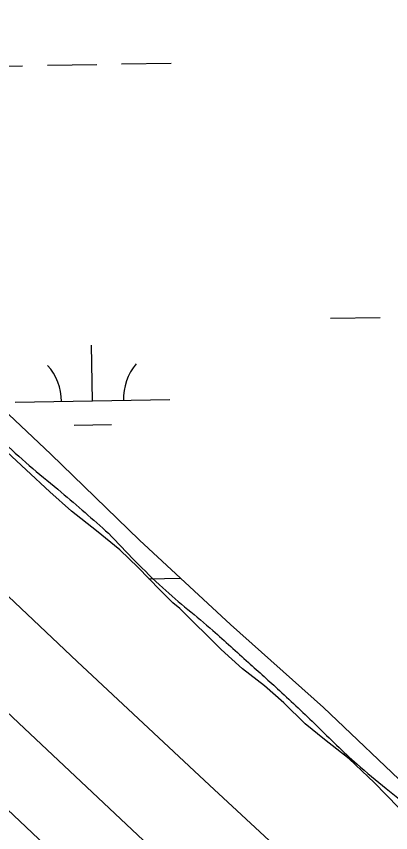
# Model space of a CAD drawing. Extents: x 3892998 to 3931244, y 278583 to 304547.
# Drawn here: x 3917313 to 3917555, y 286380 to 286907 of the extents above; entities that cross this region are included whole.
import ezdxf

# ---------------------------------------------------------------- set-up
doc = ezdxf.new("R2010")
doc.units = 0
for name, color, linetype in [('V-RIVR-EDGE', 7, 'Continuous'), ('V-RRAP-FSHR', 7, 'Continuous'), ('V-TOPO-DPTH', 7, 'Continuous'), ('V-TOPO-MINR', 7, 'Continuous'), ('V-WETL-SWMP', 7, 'Continuous')]:
    doc.layers.add(name, color=color, linetype=linetype)

msp = doc.modelspace()

# ---------------------------------------------------------------- linework, layer by layer
at = {"layer": 'V-RIVR-EDGE'}
for points in [[(3915002.1252754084, 289021.3850853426), (3915020.873631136, 289001.4968850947), (3915041.3547418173, 288978.47147798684), (3915052.8076230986, 288964.51905938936), (3915058.3445200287, 288951.27747426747), (3915062.1701808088, 288949.8756046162), (3915071.5533965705, 288943.58655810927), (3915080.921118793, 288931.0317054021), (3915090.282815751, 288916.0401502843), (3915106.950316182, 288899.29001764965), (3915129.525193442, 288878.3480480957), (3915150.004582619, 288854.62644029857), (3915167.014158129, 288835.4387445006), (3915186.7973466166, 288811.71885820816), (3915202.761760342, 288792.1856443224), (3915223.584946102, 288766.72267405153), (3915253.442386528, 288734.62341768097), (3915287.1203232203, 288699.0336895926), (3915305.1767820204, 288680.88771257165), (3915325.9939425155, 288652.9880398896), (3915344.046958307, 288633.4496614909), (3915370.4242560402, 288601.7071129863), (3915388.4695250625, 288579.0358314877), (3915420.7404275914, 288537.5318405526), (3915446.071702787, 288505.0956736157), (3915448.8401512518, 288498.4748810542), (3915452.310825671, 288494.2890693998), (3915459.265085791, 288491.13895125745), (3915466.5631424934, 288486.2474706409), (3915470.378474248, 288480.6683968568), (3915474.186919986, 288472.30452031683), (3915485.9965091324, 288461.8322444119), (3915505.7891658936, 288441.9414619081), (3915515.853088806, 288429.384887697), (3915538.0592076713, 288400.0893706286), (3915557.1522207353, 288378.80790825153), (3915582.494685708, 288350.89704579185), (3915599.494792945, 288327.8802462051), (3915607.8251001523, 288318.1127785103), (3915616.5069507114, 288309.7368514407), (3915655.3822915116, 288264.3874024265), (3915681.066831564, 288234.0389768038), (3915706.413600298, 288207.86861606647), (3915723.081961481, 288191.466583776), (3915762.654363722, 288146.4635136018), (3915792.5100826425, 288113.66805654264), (3915814.0251653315, 288086.462863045), (3915829.6406179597, 288066.5824095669), (3915879.282968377, 288011.4594675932), (3915909.8245589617, 287974.4850848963), (3915936.9023611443, 287944.4813166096), (3915957.040535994, 287923.5453723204), (3915979.6111094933, 287900.8629010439), (3916001.499254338, 287883.75175678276), (3916023.7346387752, 287866.29165142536), (3916055.004277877, 287842.1952599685), (3916073.412280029, 287825.44082357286), (3916082.09843435, 287818.8053982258), (3916091.4825108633, 287812.8644520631), (3916101.5472945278, 287800.6559781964), (3916116.826697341, 287785.64979029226), (3916134.195562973, 287770.9865382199), (3916184.2006465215, 287721.7804413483), (3916214.747401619, 287686.89466071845), (3916243.201250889, 287650.27354287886), (3916267.8500974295, 287623.4087029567), (3916313.3178259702, 287569.3403910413), (3916333.797215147, 287545.61878324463), (3916351.841623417, 287522.59940140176), (3916374.4156399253, 287501.3093315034), (3916399.420333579, 287477.57653392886), (3916413.321967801, 287468.4914948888), (3916465.4156534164, 287419.2802335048), (3916496.330306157, 287392.39990004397), (3916518.2029574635, 287369.0229495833), (3916545.2893671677, 287342.50018474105), (3916560.2266949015, 287329.93155999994), (3916578.2891789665, 287314.2222853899), (3916603.984048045, 287288.05106390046), (3916635.247661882, 287261.51797003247), (3916658.1715002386, 287240.9232400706), (3916685.6154785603, 287218.2287182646), (3916724.5192241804, 287184.36658061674), (3916761.6807465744, 287149.8125460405), (3916791.5467945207, 287121.1942931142), (3916816.2042485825, 287097.81045663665), (3916877.3218598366, 287037.7857050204), (3916906.4917070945, 287009.16917359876), (3916935.662415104, 286980.9007425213), (3916952.671990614, 286961.7130467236), (3916985.659751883, 286928.5617425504), (3917025.253672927, 286892.2611809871), (3917061.3708942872, 286857.7097286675), (3917087.0812569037, 286837.8043133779), (3917116.9627983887, 286815.45186665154), (3917133.9852851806, 286801.48567602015), (3917163.5127010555, 286776.6973876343), (3917192.6868520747, 286749.8213579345), (3917213.8658849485, 286727.49043001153), (3917228.7920229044, 286710.396500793), (3917247.1965820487, 286692.2496630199), (3917264.5620046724, 286676.1940095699), (3917277.409008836, 286662.93434865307), (3917288.864472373, 286650.0262310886), (3917306.2230089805, 286631.18577488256), (3917342.3479771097, 286599.76722566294), (3917372.9153902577, 286573.23585329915)], [(3917372.9153902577, 286573.23585329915), (3917407.98658908, 286537.9907825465), (3917440.2919216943, 286510.41080538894), (3917463.215760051, 286489.81607542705), (3917483.3608209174, 286471.6649338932), (3917507.323795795, 286448.97901960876), (3917533.370208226, 286424.19933874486), (3917552.1288929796, 286408.4883426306)], [(3917552.1288929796, 286408.4883426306), (3917569.151379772, 286394.52215199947), (3917586.517663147, 286378.81459889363), (3917603.8848072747, 286363.4551461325), (3917614.996474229, 286352.28839104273), (3917624.0169568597, 286340.0824994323), (3917646.584948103, 286316.35572712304), (3917659.7740273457, 286300.65850304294), (3917668.451574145, 286290.54207425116), (3917684.7813032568, 286277.97000650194), (3917717.0754460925, 286245.8647248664), (3917744.8589172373, 286219.68833886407), (3917751.8002660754, 286211.3167155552), (3917767.4286299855, 286196.6577672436), (3917779.232193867, 286183.74878892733), (3917798.3424219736, 286169.42933343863), (3917819.536087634, 286153.0161113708), (3917835.861512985, 286138.7035418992), (3917855.314676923, 286122.29462359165), (3917879.2819555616, 286101.34921102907), (3917897.68823621, 286083.8985739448), (3917912.9710820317, 286070.2847874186), (3917935.894059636, 286049.34195711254), (3917948.397267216, 286037.8236586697), (3917961.947358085, 286027.3470790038), (3917964.0264918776, 286023.51281070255), (3917971.6674844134, 286016.53186726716), (3917983.472769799, 286004.31908963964), (3917994.5930442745, 285996.6333379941), (3918004.6759037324, 285991.7349713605), (3918037.3172861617, 285959.28072862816), (3918066.1390330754, 285930.6650579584), (3918092.1811417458, 285904.1448753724), (3918118.576515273, 285879.71243410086), (3918135.5912552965, 285862.6133403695), (3918162.6716397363, 285833.65387311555), (3918182.452245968, 285808.88968579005), (3918208.4969368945, 285783.4138042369), (3918228.2861506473, 285762.1306203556), (3918246.342609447, 285743.9846433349), (3918263.3616532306, 285728.62605132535), (3918295.3300752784, 285705.5722393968), (3918304.703822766, 285695.45408910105), (3918319.6420112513, 285683.23356470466), (3918334.5776174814, 285669.968739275), (3918353.338884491, 285655.302044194), (3918380.774255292, 285629.1265189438), (3918398.838460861, 285614.1134450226), (3918416.196136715, 285594.92488847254), (3918445.358237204, 285563.1754539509), (3918463.064013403, 285543.986036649), (3918480.0787534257, 285526.8869429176), (3918497.0977972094, 285511.52835090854), (3918509.9525481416, 285501.4015930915), (3918525.2345332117, 285487.4397062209), (3918549.5533552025, 285467.88583428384), (3918559.277785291, 285458.81112426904), (3918600.6190940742, 285425.29106170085), (3918629.7984096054, 285400.5036340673), (3918652.02862953, 285380.9549266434), (3918671.8255900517, 285362.80464586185), (3918689.179822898, 285342.22368793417), (3918716.9675978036, 285317.7878036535), (3918740.591079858, 285298.5837535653), (3918771.5143401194, 285275.18442354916), (3918793.389573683, 285252.8517741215), (3918820.4811478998, 285228.41761134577), (3918843.0611896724, 285209.5642438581), (3918871.5434437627, 285184.43043738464), (3918894.4715858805, 285165.57620914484), (3918917.057652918, 285149.15954406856), (3918933.3908250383, 285137.9798776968), (3918950.063489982, 285123.31834712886), (3918963.948769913, 285107.61940154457), (3918992.08722742, 285084.22695754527), (3919006.6635435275, 285066.4376883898), (3919029.5856603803, 285045.1467577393), (3919056.3342987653, 285022.80205778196), (3919083.424151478, 284997.67169431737), (3919102.180253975, 284980.91639717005), (3919129.273549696, 284957.17843508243), (3919160.526834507, 284926.46813708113), (3919185.1817063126, 284902.03999957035), (3919208.0969371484, 284877.9642661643), (3919219.552400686, 284865.0561486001), (3919230.320271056, 284855.6307559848), (3919254.628764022, 284831.89967991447), (3919281.0189730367, 284805.3786365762), (3919308.456065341, 284779.8993120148), (3919332.066636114, 284755.4737567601), (3919347.344317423, 284739.7713681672), (3919373.0374649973, 284712.9039459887), (3919400.136785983, 284691.6026863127), (3919419.235824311, 284672.75792634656), (3919434.5074803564, 284654.61883534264), (3919452.915482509, 284637.8643989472), (3919471.6664204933, 284619.0204997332), (3919489.3756397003, 284601.2234838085), (3919501.177482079, 284587.6183048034), (3919524.452003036, 284568.0670151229), (3919535.5696952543, 284559.33696244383), (3919555.7121738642, 284540.14151987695), (3919581.41392896, 284516.7551011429), (3919599.4721092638, 284499.30532481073), (3919661.6598441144, 284449.72100127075), (3919689.4502012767, 284426.3294180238), (3919714.4155458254, 284404.2577798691)]]:
    msp.add_spline(points, degree=3, dxfattribs=at)
at = {"layer": 'V-RRAP-FSHR'}
msp.add_lwpolyline([(3917277.3208191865, 286679.2865343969), (3917335.5290752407, 286624.4165183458), (3917392.9365632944, 286568.69863029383), (3917451.611763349, 286514.3447102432), (3917511.679603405, 286460.8202301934), (3917569.312371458, 286405.99936614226), (3917626.6256515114, 286350.18727009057), (3917683.8938755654, 286294.32807003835), (3917741.999731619, 286239.34336598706), (3917800.300147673, 286184.5655099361), (3917858.811507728, 286130.699013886), (3917918.387827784, 286076.6195258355), (3917979.21342784, 286024.6576697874), (3918039.5044998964, 285972.800261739), (3918098.7961479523, 285918.4094776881), (3918153.9999880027, 285860.53299763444), (3918209.132148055, 285802.5766455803), (3918267.2666761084, 285747.66566952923), (3918326.398580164, 285693.7848374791), (3918385.2888202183, 285639.6459574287), (3918442.544756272, 285583.77446937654), (3918500.6342283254, 285528.7815733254)], dxfattribs=at)
at = {"layer": 'V-TOPO-DPTH'}
msp.add_lwpolyline([(3917271.269361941, 286491.7149641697), (3917318.6783491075, 286447.17121097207), (3917366.069252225, 286402.60819873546), (3917413.826186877, 286357.6735807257), (3917437.3206390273, 286335.55874121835), (3917460.809197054, 286313.43764573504), (3917484.288913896, 286291.3071662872), (3917507.7627366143, 286269.1704308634), (3917959.336065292, 285843.14858236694), (3917977.70628774, 285825.8594363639), (3917996.1040985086, 285808.5997687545), (3918014.5432917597, 285791.3843187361), (3918033.0100733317, 285774.1983471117), (3918064.0875439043, 285745.34586790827), (3918067.041397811, 285742.6138253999), (3918070.002072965, 285739.88922321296), (3918072.972979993, 285737.175781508), (3918075.9507082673, 285734.46978012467), (3918113.0751936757, 285700.86033699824), (3918134.6415327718, 285681.378841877), (3918156.236207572, 285661.9288762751), (3918177.8733859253, 285642.52620495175)], dxfattribs=at)
at = {"layer": 'V-TOPO-MINR'}
for points in [[(3918565.988647, 285234.7205666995), (3918080.1873405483, 285674.16409182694), (3918061.691918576, 285690.9579874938), (3918043.238846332, 285707.79811407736), (3918024.849298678, 285724.70758703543), (3918006.5021007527, 285741.6632909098), (3917657.0144975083, 286065.8667121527), (3917619.2942006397, 286100.95281873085), (3917581.6371892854, 286136.1065344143), (3917544.0751062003, 286171.36166375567), (3917506.5763086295, 286206.6844022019), (3917491.1515476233, 286221.2533618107), (3917461.417127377, 286249.347121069), (3917431.688749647, 286277.44727090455), (3917401.96943569, 286305.55700660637), (3917372.256164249, 286333.6731328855), (3917109.24338941, 286582.6288645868)], [(3918524.756223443, 285396.2297048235), (3918152.5336532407, 285750.49656558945), (3918131.953294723, 285769.99296132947), (3918111.3127200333, 285789.4250968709), (3918090.5818210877, 285808.76084211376), (3918069.7907059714, 285828.03232715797), (3917867.743647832, 286014.43838294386), (3917781.8063692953, 286093.6828246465), (3917695.8424002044, 286172.89828728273), (3917609.8383952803, 286252.07028131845), (3917523.8076998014, 286331.2132962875), (3917438.011547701, 286410.6056082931), (3917352.554778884, 286490.359261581), (3917267.6070849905, 286570.65492679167)], [(3918177.8733859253, 285642.52620495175), (3918156.236207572, 285661.9288762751), (3918134.6415327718, 285681.378841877), (3918113.0751936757, 285700.86033699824), (3918075.9507082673, 285734.46978012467), (3918072.972979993, 285737.175781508), (3918070.002072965, 285739.88922321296), (3918067.041397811, 285742.6138253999), (3918064.0875439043, 285745.34586790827), (3918033.0100733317, 285774.1983471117), (3918014.5432917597, 285791.3843187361), (3917996.1040985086, 285808.5997687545), (3917977.70628774, 285825.8594363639), (3917959.336065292, 285843.14858236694), (3917507.7627366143, 286269.1704308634), (3917484.288913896, 286291.3071662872), (3917460.809197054, 286313.43764573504), (3917437.3206390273, 286335.55874121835), (3917413.826186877, 286357.6735807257), (3917366.069252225, 286402.60819873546), (3917318.6783491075, 286447.17121097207), (3917271.269361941, 286491.7149641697)]]:
    msp.add_lwpolyline(points, dxfattribs=at)
at = {"layer": 'V-WETL-SWMP'}
for p, q in [((3917285.377962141, 286874.6140149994), (3917317.373168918, 286875.16785714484)), ((3917333.3707723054, 286875.4447782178), (3917365.3659790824, 286875.9986203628)), ((3917381.3635824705, 286876.27554143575), (3917413.358789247, 286876.82938358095)), ((3917516.2255379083, 286712.08408009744), (3917548.220744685, 286712.63792224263)), ((3917362.5349146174, 286658.67406922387), (3917361.911842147, 286694.6686768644)), ((3917312.542404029, 286657.80869087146), (3917412.5274252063, 286659.53944757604)), ((3917350.8037851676, 286643.0376897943), (3917374.80019025, 286643.4530714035)), ((3917319.7709971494, 286614.1969978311), (3917307.1799971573, 286625.79399783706)), ((3917334.9199971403, 286600.0449978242), (3917319.7709971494, 286614.1969978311)), ((3917349.083997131, 286587.4659978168), (3917334.9199971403, 286600.0449978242)), ((3917365.214997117, 286574.8869978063), (3917349.083997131, 286587.4659978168)), ((3917380.1659971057, 286562.5049977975), (3917365.214997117, 286574.8869978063)), ((3917391.969997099, 286551.1039977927), (3917380.1659971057, 286562.5049977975)), ((3917405.9389970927, 286536.7549977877), (3917391.969997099, 286551.1039977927)), ((3917399.0256235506, 286543.856436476), (3917419.1165846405, 286544.2042142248)), ((3917414.3989970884, 286528.30199778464), (3917405.9389970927, 286536.7549977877)), ((3917418.922997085, 286524.56799778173), (3917414.3989970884, 286528.30199778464)), ((3917445.678997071, 286498.2279977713), (3917418.922997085, 286524.56799778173)), ((3917459.450997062, 286485.64899776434), (3917445.678997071, 286498.2279977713)), ((3917473.61399705, 286474.6429977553), (3917459.450997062, 286485.64899776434)), ((3917486.0079970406, 286463.83199774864), (3917473.61399705, 286474.6429977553)), ((3917499.976997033, 286450.2689977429), (3917486.0079970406, 286463.83199774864)), ((3917512.3699970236, 286440.0489977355), (3917499.976997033, 286450.2689977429)), ((3917528.3039970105, 286427.66699772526), (3917512.3699970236, 286440.0489977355)), ((3917544.4369970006, 286412.3349977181), (3917528.3039970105, 286427.66699772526)), ((3917560.1759969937, 286396.2169977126), (3917544.4369970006, 286412.3349977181))]:
    msp.add_line(p, q, dxfattribs=at)
for centre, radius, start, end in [((3917307.2920355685, 286658.1926804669), 35.24628790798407, 0.2198800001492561, 41.763538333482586), ((3917417.76135829, 286660.1049221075), 35.246287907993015, 140.21987699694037, 181.7635353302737)]:
    msp.add_arc(centre, radius, start, end, dxfattribs=at)

doc.saveas('drawing.dxf')
